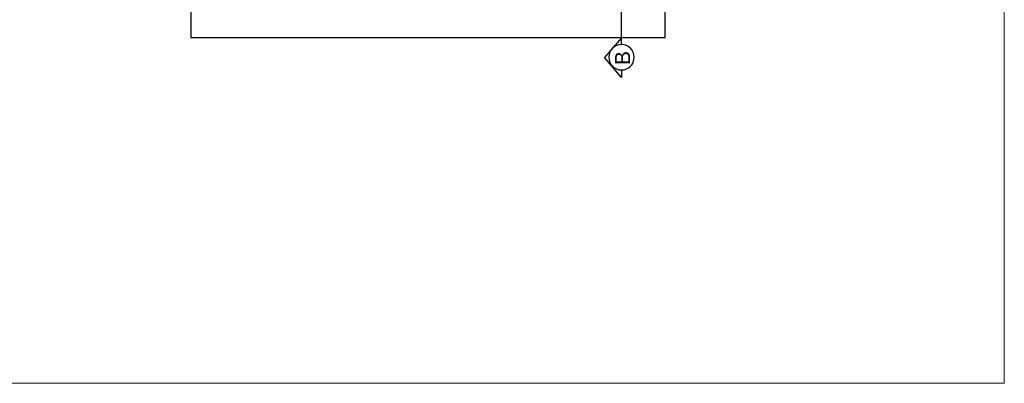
# Model space of a CAD drawing. Header units: millimetres. Extents: x -115474967 to 444143, y -74377 to 241828222.
# Tile 337 of 590: x -120806 to -115783, y 270777 to 272635. Entities that reach past the tile are written whole.
import ezdxf

# ---------------------------------------------------------------- set-up
doc = ezdxf.new("R2010")
doc.units = ezdxf.units.MM
doc.header["$MEASUREMENT"] = 0
doc.linetypes.add('2DASHED', pattern=[0.75, 0.5, -0.25])
for name, color, linetype in [('00-2 Walls', 4, 'Continuous'), ('CEIL-PLAN', 7, 'Continuous'), ('DIMS-50', 9, 'Continuous'), ('TEXT-REFN', 5, 'Continuous')]:
    doc.layers.add(name, color=color, linetype=linetype)
doc.layers.add('0_cons_01', color=40, linetype='Continuous', lineweight=0, plot=False)
doc.styles.add('TEXT-20', font='arial.ttf', dxfattribs={"height": 40})

# ---------------------------------------------------------------- blocks, each defined once
blk = doc.blocks.new('A$C69671385')
at = {"layer": 'DIMS-50', "color": 3}
for p, q in [((0, 169), (262, 397)), ((524, 169), (262, 397)), ((88, 169), (0, 169)), ((426, 169), (524, 169))]:
    blk.add_line(p, q, dxfattribs=at)
at = {"layer": 'TEXT-REFN'}
blk.add_circle((257, 169), 169, dxfattribs=at)
blk = doc.blocks.new('1')
at = {"layer": '00-2 Walls'}
for p, q in [((-128992.2, 276870.3), (-132163.2, 276870.3)), ((-132163.2, 274450.4), (-132163.2, 276870.3)), ((-132163.2, 274450.4), (-131522, 274450))]:
    blk.add_line(p, q, dxfattribs=at)
at = {"layer": 'CEIL-PLAN', "color": 6, "linetype": '2DASHED', "ltscale": 300}
blk.add_lwpolyline([(-132163.6, 274673), (-128992.3, 274676.6)], dxfattribs=at)
at = {"layer": 'DIMS-50', "color": 3, "xscale": -0.3839999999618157, "yscale": 0.3839999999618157, "zscale": 0.3839999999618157, "rotation": 359.9999999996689}
blk.add_blockref('A$C69671385', (-132163.5, 274608.2), dxfattribs=at)
at = {"layer": 'TEXT-REFN', "color": 2, "linetype": 'Continuous', "style": 'TEXT-20'}
blk.add_text('B', height=76.8, dxfattribs=at).set_placement((-132301.7, 274629.4))

msp = doc.modelspace()

# ---------------------------------------------------------------- linework, layer by layer
at = {"layer": '0_cons_01'}
msp.add_lwpolyline([(-132585.44978, 270777.45941), (-115782.92641, 270777.45941), (-115782.92641, 281818.67803), (-132585.44978, 281818.67803)], close=True, dxfattribs=at)

# ---------------------------------------------------------------- block references
at = {"layer": '0_cons_01', "rotation": 90}
msp.add_blockref('1', (156937.27142, 404704.87632), dxfattribs=at)

doc.saveas('drawing.dxf')
